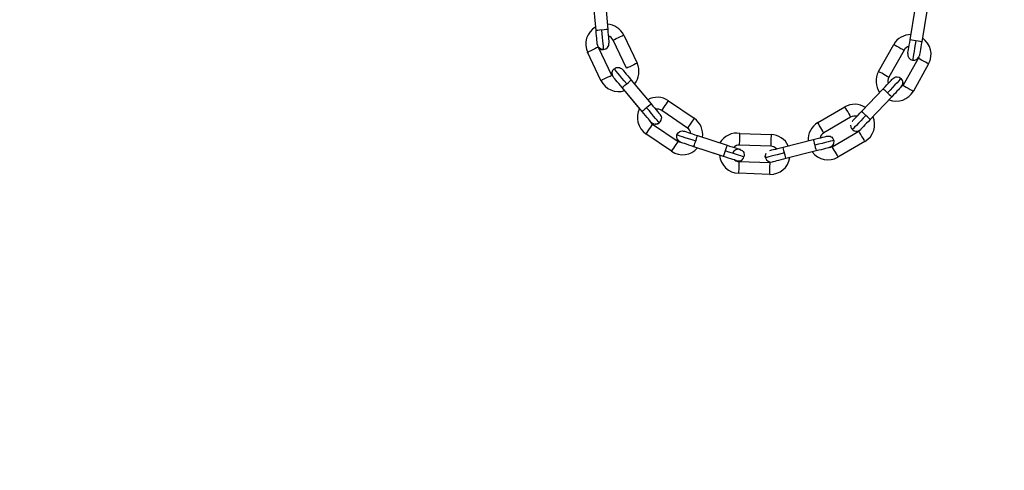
# Model space of a CAD drawing. Header units: inches. Extents: x 170 to 288, y 234 to 248.
# Tile 311 of 480: x 234.518 to 234.957, y 241.191 to 241.392. Entities that reach past the tile are written whole.
import ezdxf

# ---------------------------------------------------------------- set-up
doc = ezdxf.new("R2010")
doc.units = ezdxf.units.IN
doc.header["$LTSCALE"] = 0.25
doc.header["$MEASUREMENT"] = 0
doc.layers.add('ANNOTATIONS', color=1, linetype='Continuous')
doc.layers.add('STANDARD Z GUIDE MOTOR LH', color=7, linetype='Continuous')
doc.styles.add('ARIAL', font='arial.ttf', dxfattribs={"height": 0.09375})
doc.dimstyles.new('STANDARD$0', dxfattribs={"dimtxt": 0.09375, "dimasz": 0.09375, "dimexe": 0.03125, "dimexo": 0.046875, "dimgap": 0.09, "dimtad": 0, "dimtih": 1, "dimtoh": 1, "dimdec": 4, "dimzin": 0, "dimdsep": 46, "dimtxsty": 'ARIAL', "dimcen": 0.09, "dimadec": 0, "dimazin": 0, "dimtfac": 1, "dimtdec": 4, "dimtofl": 0, "dimtmove": 0, "dimatfit": 1, "dimfxl": 1, "dimtolj": 1, "dimtzin": 0, "dimarcsym": 0})

# ---------------------------------------------------------------- blocks, each defined once
blk = doc.blocks.new('*D51')
at = {"layer": 'ANNOTATIONS', "color": 0, "lineweight": -2, "transparency": 16777216}
for p, q in [((234.1246231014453, 244.1437778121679), (235.8395596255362, 244.1437778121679)), ((235.8083096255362, 244.0500278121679), (235.8083096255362, 242.2801168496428)), ((235.8083096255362, 240.2331944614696), (235.8083096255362, 242.0031054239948)), ((234.5308731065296, 240.1394444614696), (235.8395596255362, 240.1394444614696))]:
    blk.add_line(p, q, dxfattribs=at)
at = {"layer": 'ANNOTATIONS', "color": 0, "transparency": 16777216}
for points in [[(235.7926846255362, 244.0500278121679), (235.8239346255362, 244.0500278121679), (235.8083096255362, 244.1437778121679)], [(235.7926846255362, 240.2331944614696), (235.8239346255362, 240.2331944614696), (235.8083096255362, 240.1394444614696)]]:
    blk.add_solid(points, dxfattribs=at)
at = {"layer": 'defpoints', "color": 0, "transparency": 16777216}
for p in [(234.0777481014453, 244.1437778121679), (235.8083096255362, 244.1437778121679), (234.4839981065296, 240.1394444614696)]:
    blk.add_point(p, dxfattribs=at)
at = {"layer": 'ANNOTATIONS', "color": 0, "transparency": 16777216, "insert": (235.8083096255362, 242.1416111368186), "char_height": 0.09375, "attachment_point": 5, "style": 'ARIAL'}
blk.add_mtext('\\A1;OPENING HEIGHT', dxfattribs=at)

msp = doc.modelspace()

# ---------------------------------------------------------------- linework, layer by layer
at = {"layer": 'STANDARD Z GUIDE MOTOR LH'}
for p, q in [((234.7750137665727, 241.3873279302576), (234.7737834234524, 241.4011842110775)), ((234.7790122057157, 241.4016485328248), (234.780242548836, 241.3877922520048)), ((234.9153022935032, 241.3831653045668), (234.9176207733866, 241.3968815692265)), ((234.9227966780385, 241.3960065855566), (234.9204781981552, 241.3822904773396)), ((234.9227966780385, 241.3960064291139), (234.9207703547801, 241.3840185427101)), ((234.7873498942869, 241.385293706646), (234.7933206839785, 241.3727294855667)), ((234.7759710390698, 241.3798861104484), (234.7819418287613, 241.3673220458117)), ((234.7885795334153, 241.3704763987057), (234.7826086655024, 241.3830406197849)), ((234.9011847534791, 241.3690142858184), (234.9080034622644, 241.3811392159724)), ((234.7772006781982, 241.3650688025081), (234.7712298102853, 241.3776330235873)), ((234.9125789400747, 241.3785660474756), (234.9057602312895, 241.3664411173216)), ((234.9121658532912, 241.3628387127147), (234.9189845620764, 241.3749636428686)), ((234.9192078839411, 241.3754406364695), (234.9189845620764, 241.3749636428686)), ((234.9235600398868, 241.3723906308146), (234.9167412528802, 241.3602657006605)), ((234.7955991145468, 241.3511771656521), (234.7866817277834, 241.3618539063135)), ((234.7944544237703, 241.352547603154), (234.7866817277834, 241.3618535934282)), ((234.7907106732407, 241.3652188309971), (234.799628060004, 241.3545422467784)), ((234.8936769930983, 241.3512603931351), (234.9032749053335, 241.3613295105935)), ((234.907074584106, 241.3577077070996), (234.8974766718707, 241.3476385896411)), ((234.907074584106, 241.357707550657), (234.8974766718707, 241.3476382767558)), ((234.8073536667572, 241.3559566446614), (234.8188428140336, 241.3481138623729)), ((234.8740780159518, 241.3461860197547), (234.8860860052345, 241.3532085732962)), ((234.8035819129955, 241.3498082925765), (234.8036345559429, 241.3497432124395)), ((234.8158833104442, 241.3437783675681), (234.8043941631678, 241.3516211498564)), ((234.8887360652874, 241.3486772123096), (234.8767280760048, 241.341654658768)), ((234.8002507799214, 241.3455513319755), (234.8117399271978, 241.3377085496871)), ((234.8087804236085, 241.3333730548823), (234.7972912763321, 241.3412158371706)), ((234.8203308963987, 241.3404273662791), (234.8335488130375, 241.3360920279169)), ((234.8393002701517, 241.3414040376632), (234.853202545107, 241.3409189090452)), ((234.8804381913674, 241.3353107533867), (234.8924461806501, 241.3423334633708)), ((234.8128341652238, 241.3373615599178), (234.8127550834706, 241.3373889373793)), ((234.8319128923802, 241.3311041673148), (234.8186948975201, 241.3354395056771)), ((234.8302192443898, 241.3316593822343), (234.8186948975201, 241.3354391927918)), ((234.8530194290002, 241.3356727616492), (234.8391171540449, 241.3361578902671)), ((234.8585696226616, 241.335218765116), (234.8720577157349, 241.3386218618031)), ((234.895096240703, 241.3378021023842), (234.8830882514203, 241.3307795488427)), ((234.8412163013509, 241.3316758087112), (234.8410855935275, 241.3308577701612)), ((234.8506862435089, 241.3305226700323), (234.8506065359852, 241.3311648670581)), ((234.8733419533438, 241.3335321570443), (234.8598538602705, 241.3301289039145)), ((234.8733419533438, 241.333531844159), (234.8598538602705, 241.3301287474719)), ((234.8388608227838, 241.3288133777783), (234.8527630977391, 241.3283280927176)), ((234.8525799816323, 241.3230819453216), (234.838677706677, 241.3235672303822))]:
    msp.add_line(p, q, dxfattribs=at)
at = {"layer": 'STANDARD Z GUIDE MOTOR LH', "flags": 128}
for points in [[(234.7786286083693, 241.3876489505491), (234.7766277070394, 241.3874712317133), (234.7757794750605, 241.3873959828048), (234.7752127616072, 241.3873456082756), (234.7750137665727, 241.3873279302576)], [(234.7784058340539, 241.3788018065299), (234.778390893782, 241.3789701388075), (234.7783466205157, 241.3794685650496), (234.7782747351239, 241.3802778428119), (234.7781780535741, 241.3813671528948), (234.778060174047, 241.3826942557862), (234.7779257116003, 241.3842084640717), (234.7777798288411, 241.3858514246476), (234.7776281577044, 241.3875600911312)], [(234.780242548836, 241.3877922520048), (234.7800435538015, 241.3877745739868), (234.7794768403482, 241.3877241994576), (234.7786286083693, 241.3876489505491)], [(234.780242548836, 241.3877920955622), (234.7803489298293, 241.3865934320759)], [(234.7755574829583, 241.3812039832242), (234.7755488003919, 241.3813020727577), (234.7755177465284, 241.3816517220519), (234.7754673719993, 241.3822196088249), (234.7753994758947, 241.382983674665), (234.7753168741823, 241.383914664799), (234.7752225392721, 241.384976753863), (234.7751202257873, 241.386129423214), (234.7750137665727, 241.3873279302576)], [(234.7803489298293, 241.3865935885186), (234.7804513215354, 241.3854410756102), (234.7805455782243, 241.3843788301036)], [(234.7804513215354, 241.3854409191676), (234.7805455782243, 241.3843788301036), (234.780628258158, 241.3834478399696), (234.7806961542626, 241.3826837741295)], [(234.7826086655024, 241.3830406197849), (234.7827891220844, 241.3831263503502), (234.7833030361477, 241.3833705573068), (234.7840721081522, 241.3837360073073), (234.7849793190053, 241.3841671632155), (234.7858864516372, 241.3845983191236), (234.7866555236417, 241.3849637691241), (234.7871694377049, 241.3852079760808), (234.7873498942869, 241.385293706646)], [(234.9142742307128, 241.3770835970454), (234.9142940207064, 241.3772004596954), (234.9143525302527, 241.3775465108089), (234.9144474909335, 241.3781086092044), (234.9145753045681, 241.3788648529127), (234.9147311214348, 241.3797866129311), (234.9149088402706, 241.3808380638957), (234.9151017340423, 241.3819788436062), (234.9153022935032, 241.3831653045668)], [(234.9178902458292, 241.3827278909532), (234.9168998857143, 241.382895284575), (234.9160602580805, 241.3830373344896), (234.9154992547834, 241.3831321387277), (234.9153022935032, 241.3831653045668)], [(234.7759710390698, 241.3798861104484), (234.7757905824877, 241.3798003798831), (234.7752766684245, 241.3795561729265), (234.77450759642, 241.379190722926), (234.7736003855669, 241.3787595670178), (234.772693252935, 241.3783285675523), (234.7719241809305, 241.3779629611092), (234.7714102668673, 241.3777187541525), (234.7712298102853, 241.3776330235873)], [(234.7765076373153, 241.3793881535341), (234.7764891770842, 241.3794033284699), (234.7760053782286, 241.3799371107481)], [(234.7784058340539, 241.3788018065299), (234.7773876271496, 241.3789119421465), (234.7765076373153, 241.3793881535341)], [(234.7806961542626, 241.3826837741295), (234.7807465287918, 241.382116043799)], [(234.7807465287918, 241.382116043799), (234.7807775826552, 241.3817663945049)], [(234.7807775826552, 241.3817663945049), (234.780788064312, 241.3816482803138)], [(234.9080034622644, 241.3811392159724), (234.9081776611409, 241.3810412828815), (234.9086735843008, 241.3807623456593), (234.9094157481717, 241.3803449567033), (234.9102912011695, 241.379852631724), (234.9111667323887, 241.3793603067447), (234.9119088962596, 241.3789429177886), (234.9124048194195, 241.3786639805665), (234.9125789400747, 241.3785660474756)], [(234.9178902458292, 241.3827278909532), (234.9176043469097, 241.3810365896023), (234.9173293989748, 241.379410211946), (234.9170760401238, 241.3779113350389), (234.9168539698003, 241.3765975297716), (234.916671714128, 241.375519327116), (234.9165363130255, 241.3747181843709), (234.9164529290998, 241.3742247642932), (234.9164247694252, 241.3740581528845)], [(234.9204781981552, 241.3822904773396), (234.9202811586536, 241.3823237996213), (234.9197201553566, 241.3824186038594), (234.918880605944, 241.3825604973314), (234.9178902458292, 241.3827278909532)], [(234.9204781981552, 241.3822904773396), (234.9202776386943, 241.381104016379), (234.9200847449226, 241.3799630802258), (234.9199070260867, 241.3789116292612), (234.9197512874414, 241.3779900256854), (234.9196233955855, 241.3772336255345), (234.9195284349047, 241.3766716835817), (234.9194699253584, 241.3763254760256), (234.9194501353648, 241.3762086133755)], [(234.9235600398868, 241.3723906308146), (234.9233858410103, 241.3724885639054), (234.9228899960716, 241.3727675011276), (234.9221477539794, 241.3731848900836), (234.9212723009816, 241.3736772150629), (234.9203968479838, 241.3741695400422), (234.9196546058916, 241.3745869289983), (234.9191586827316, 241.3748657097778), (234.9189845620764, 241.3749636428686)], [(234.9194499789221, 241.3762078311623), (234.9194348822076, 241.3761263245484)], [(234.9195275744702, 241.3766666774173), (234.9194699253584, 241.3763254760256), (234.9194518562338, 241.3762186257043)], [(234.7830597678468, 241.3702847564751), (234.7839587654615, 241.3707752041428), (234.7849531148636, 241.3708864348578)], [(234.7886962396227, 241.3635364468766), (234.7875966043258, 241.3648529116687), (234.7865392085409, 241.366118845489), (234.7855647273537, 241.3672855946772), (234.7847106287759, 241.3683082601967), (234.7840096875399, 241.3691474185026), (234.7834888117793, 241.3697709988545), (234.7831680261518, 241.3701550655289), (234.7830597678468, 241.3702847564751)], [(234.7867567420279, 241.369952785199), (234.7868326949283, 241.3698617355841), (234.7870577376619, 241.3695924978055), (234.7874231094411, 241.3691549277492), (234.7879148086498, 241.3685662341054), (234.7885139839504, 241.3678489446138), (234.7891975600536, 241.3670304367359), (234.7899393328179, 241.3661424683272), (234.7907106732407, 241.3652188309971)], [(234.7933206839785, 241.3727294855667), (234.7931402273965, 241.3726437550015), (234.7926263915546, 241.3723995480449), (234.7918573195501, 241.3720340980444), (234.7909501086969, 241.3716029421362), (234.7900428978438, 241.3711719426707), (234.7892738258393, 241.3708063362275), (234.7887599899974, 241.3705621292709), (234.7885795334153, 241.3704763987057)], [(234.7772006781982, 241.3650688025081), (234.7773810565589, 241.3651546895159), (234.7778949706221, 241.3653988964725), (234.7786640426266, 241.365764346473), (234.7795712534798, 241.3661955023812), (234.7804784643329, 241.3666265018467), (234.7812475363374, 241.3669921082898), (234.7817613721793, 241.3672363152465), (234.7819418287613, 241.3673220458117)], [(234.7827277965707, 241.3665877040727), (234.7822372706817, 241.367486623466), (234.7821175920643, 241.3682702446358)], [(234.7866817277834, 241.3618539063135), (234.7859103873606, 241.3627773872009), (234.7851686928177, 241.3636653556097), (234.7844851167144, 241.3644838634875), (234.7838859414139, 241.3652011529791), (234.7833941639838, 241.3657900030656), (234.7830287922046, 241.3662274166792), (234.7828038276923, 241.3664968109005), (234.7827277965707, 241.3665877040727)], [(234.9057602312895, 241.3664411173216), (234.9055860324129, 241.3665390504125), (234.905090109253, 241.3668179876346), (234.9043479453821, 241.3672353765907), (234.9025970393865, 241.3682200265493), (234.9018547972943, 241.3686374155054), (234.9013588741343, 241.3689163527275), (234.9011847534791, 241.3690142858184)], [(234.9032749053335, 241.3613295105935), (234.9041051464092, 241.3622005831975), (234.9049035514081, 241.3630380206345), (234.9056393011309, 241.3638099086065), (234.9062841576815, 241.3644865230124), (234.9068134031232, 241.3650417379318), (234.9072066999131, 241.3654542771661), (234.9074488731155, 241.365708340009), (234.9075306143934, 241.3657940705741)], [(234.9112414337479, 241.3658830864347), (234.9111248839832, 241.3657607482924), (234.9107796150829, 241.3653985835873), (234.9102190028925, 241.364810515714), (234.9094645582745, 241.3640190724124), (234.908545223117, 241.363054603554), (234.9074963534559, 241.3619541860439), (234.9063583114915, 241.3607603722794), (234.9051747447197, 241.3595186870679)], [(234.9094703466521, 241.3666075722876), (234.9103765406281, 241.3664314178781), (234.9112414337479, 241.3658830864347)], [(234.7866817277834, 241.3618539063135), (234.7868351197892, 241.3619818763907), (234.7872717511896, 241.3623467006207), (234.7879252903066, 241.3628925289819), (234.7886962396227, 241.3635364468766)], [(234.7886962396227, 241.3635364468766), (234.7894671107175, 241.3641802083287), (234.7901206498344, 241.3647260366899), (234.7905572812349, 241.3650908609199), (234.7907106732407, 241.3652188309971)], [(234.9032749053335, 241.3613295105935), (234.9034195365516, 241.3611916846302), (234.903831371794, 241.3607991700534), (234.9044477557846, 241.3602117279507), (234.9051747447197, 241.3595186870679)], [(234.9113302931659, 241.3621722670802), (234.9112485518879, 241.362086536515), (234.9110063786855, 241.3618324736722), (234.9106130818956, 241.3614197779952), (234.9100838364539, 241.3608645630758), (234.9094389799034, 241.3601881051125), (234.9087032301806, 241.3594162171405), (234.9079048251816, 241.3585786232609), (234.907074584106, 241.3577077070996)], [(234.9120551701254, 241.3639830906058), (234.9118787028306, 241.3630370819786), (234.9113302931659, 241.3621722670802)], [(234.9121658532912, 241.3628387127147), (234.9123399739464, 241.3627407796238), (234.9128358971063, 241.3624619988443), (234.9135780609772, 241.3620446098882), (234.914453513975, 241.3615522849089), (234.9153290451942, 241.3610599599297), (234.9160712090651, 241.3606425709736), (234.916567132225, 241.3603636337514), (234.9167412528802, 241.3602657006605)], [(234.9051747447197, 241.3595186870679), (234.9059018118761, 241.358825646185), (234.9065181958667, 241.3582382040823), (234.9069300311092, 241.357845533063), (234.907074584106, 241.3577077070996)], [(234.7976135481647, 241.3528598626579), (234.7968426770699, 241.3522159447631), (234.796189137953, 241.3516701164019), (234.7957524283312, 241.351305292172), (234.7955991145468, 241.3511771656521)], [(234.799628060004, 241.3545422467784), (234.7994746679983, 241.3544142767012), (234.7990380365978, 241.3540494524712), (234.7983844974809, 241.35350362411), (234.7976135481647, 241.3528598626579)], [(234.8032500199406, 241.3461112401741), (234.8031416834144, 241.3462409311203), (234.8028209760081, 241.3466249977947), (234.8023001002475, 241.3472485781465), (234.8015991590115, 241.3480878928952), (234.8007449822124, 241.3491105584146), (234.7997705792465, 241.3502773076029), (234.7987131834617, 241.3515432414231), (234.7976135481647, 241.3528598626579)], [(234.799628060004, 241.3545422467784), (234.8003994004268, 241.3536187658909), (234.8011410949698, 241.3527306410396), (234.801824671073, 241.3519121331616), (234.8024238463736, 241.3511948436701), (234.8029156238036, 241.3506061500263), (234.8032809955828, 241.35016857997), (234.8035059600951, 241.3498991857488), (234.8035819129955, 241.3498082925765)], [(234.8043941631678, 241.3516211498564), (234.8045068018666, 241.3517860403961), (234.8048275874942, 241.3522559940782), (234.8053076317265, 241.3529593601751), (234.8058739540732, 241.3537888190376), (234.8064401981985, 241.3546184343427), (234.8069202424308, 241.3553216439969), (234.8072410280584, 241.3557915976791), (234.8073536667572, 241.3559566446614)], [(234.8860860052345, 241.3532085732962), (234.8861869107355, 241.35303617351), (234.8864741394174, 241.3525451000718), (234.8869039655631, 241.3518099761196), (234.8874110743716, 241.3509429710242), (234.8879181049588, 241.3500759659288), (234.8883480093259, 241.3493408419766), (234.8886352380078, 241.3488497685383), (234.8887360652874, 241.3486772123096)], [(234.7992520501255, 241.3468034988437), (234.7988866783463, 241.3472410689), (234.7983949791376, 241.3478297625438), (234.7977958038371, 241.348547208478), (234.7971122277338, 241.3493655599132), (234.7963704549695, 241.3502536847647), (234.7955991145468, 241.3511771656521)], [(234.8188428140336, 241.3481138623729), (234.8187301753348, 241.3479488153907), (234.8184093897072, 241.3474790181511), (234.8179293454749, 241.3467756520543), (234.8173630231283, 241.3459461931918), (234.8167967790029, 241.3451165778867), (234.8163167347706, 241.3444132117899), (234.815995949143, 241.3439434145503), (234.8158833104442, 241.3437783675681)], [(234.8894212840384, 241.3467956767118), (234.8895030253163, 241.3468815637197), (234.8897451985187, 241.3471356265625), (234.8901384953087, 241.3475481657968), (234.8906677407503, 241.3481033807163), (234.8913125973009, 241.3487799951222), (234.8920483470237, 241.3495518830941), (234.8928466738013, 241.3503894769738), (234.8936769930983, 241.3512603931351)], [(234.8955768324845, 241.3494495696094), (234.8943932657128, 241.3482078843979), (234.8932552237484, 241.3470139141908), (234.8922063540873, 241.3459136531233), (234.8912870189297, 241.3449491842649), (234.8905325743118, 241.3441575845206), (234.8899719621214, 241.3435693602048), (234.889626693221, 241.3432071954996), (234.8895101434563, 241.3430848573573)], [(234.8955768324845, 241.3494495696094), (234.8948497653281, 241.3501424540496), (234.8942333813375, 241.3507300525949), (234.8938215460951, 241.3511225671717), (234.8936769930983, 241.3512603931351)], [(234.8974766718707, 241.3476385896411), (234.8973320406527, 241.3477764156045), (234.8969202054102, 241.3481689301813), (234.8963038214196, 241.3487565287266), (234.8955768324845, 241.3494495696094)], [(234.8002507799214, 241.3455513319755), (234.8001381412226, 241.3453862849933), (234.7998173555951, 241.3449164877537), (234.7993373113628, 241.3442131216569), (234.7987710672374, 241.3433836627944), (234.7982047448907, 241.3425540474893), (234.7977247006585, 241.3418508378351), (234.7974039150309, 241.3413808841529), (234.7972912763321, 241.3412158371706)], [(234.7995530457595, 241.3464432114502), (234.7994770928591, 241.3465341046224), (234.7992520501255, 241.3468034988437), (234.7989641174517, 241.3471482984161)], [(234.8032500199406, 241.3461112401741), (234.8023510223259, 241.3456206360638), (234.8013566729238, 241.3455095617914)], [(234.8767280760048, 241.341654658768), (234.8766272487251, 241.3418270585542), (234.8763400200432, 241.342318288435), (234.8759101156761, 241.3430532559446), (234.8754030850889, 241.3439204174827), (234.8748959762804, 241.3447874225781), (234.8744661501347, 241.3455223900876), (234.8741789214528, 241.3460134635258), (234.8740780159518, 241.3461860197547)], [(234.8974766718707, 241.3476385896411), (234.8966464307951, 241.3467675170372), (234.8958480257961, 241.3459299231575), (234.8951122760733, 241.3451580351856), (234.8944674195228, 241.3444815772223), (234.8939381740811, 241.3439263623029), (234.8935448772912, 241.3435136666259), (234.8933027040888, 241.3432596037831), (234.8932209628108, 241.3431738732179)], [(234.8110349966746, 241.3396568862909), (234.8110274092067, 241.3398555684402)], [(234.8112656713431, 241.3387629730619), (234.8110349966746, 241.3396568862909), (234.8111581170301, 241.3406736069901)], [(234.8111581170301, 241.3406736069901), (234.8116610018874, 241.3415656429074), (234.8124456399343, 241.3421865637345)], [(234.81951293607, 241.3379335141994), (234.817882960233, 241.3384680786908), (234.8163157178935, 241.3389821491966), (234.8148712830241, 241.3394558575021), (234.8136051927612, 241.3398710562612), (234.8125661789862, 241.3402117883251), (234.8117941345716, 241.3404650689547), (234.8113187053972, 241.3406208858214), (234.8111581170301, 241.3406736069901)], [(234.814470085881, 241.3423495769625), (234.8145827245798, 241.3423126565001), (234.8149162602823, 241.3422033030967), (234.815457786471, 241.3420255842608), (234.8161866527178, 241.3417865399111), (234.8170747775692, 241.3414952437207), (234.8180880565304, 241.3411629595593), (234.8191875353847, 241.3408023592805), (234.8203308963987, 241.3404273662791)], [(234.81951293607, 241.3379335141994), (234.8198258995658, 241.3388878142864), (234.8200913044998, 241.339696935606), (234.8202686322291, 241.3402376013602), (234.8203308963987, 241.3404273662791)], [(234.8391171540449, 241.3361578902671), (234.8391241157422, 241.3363576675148), (234.8391439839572, 241.3369263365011), (234.8391737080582, 241.3377772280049), (234.839208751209, 241.3387811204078), (234.8392437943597, 241.3397848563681), (234.8392734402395, 241.3406359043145), (234.8392933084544, 241.3412044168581), (234.8393002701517, 241.3414040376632)], [(234.853202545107, 241.3409189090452), (234.8531955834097, 241.3407192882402), (234.8531757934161, 241.3401506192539), (234.853146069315, 241.3392997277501), (234.8531110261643, 241.3382958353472), (234.8530759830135, 241.3372920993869), (234.8530462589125, 241.3364410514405), (234.8530264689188, 241.3358723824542), (234.8530194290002, 241.3356727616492)], [(234.8720577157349, 241.3386218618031), (234.8732244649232, 241.3389162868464), (234.8743463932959, 241.3391994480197), (234.8753803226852, 241.3394602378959), (234.8762865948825, 241.3396889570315), (234.8770303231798, 241.3398765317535), (234.8775830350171, 241.3400159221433), (234.8779233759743, 241.3401018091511), (234.8780382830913, 241.340130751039)], [(234.880113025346, 241.3397850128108), (234.8807858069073, 241.3391529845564), (234.8812252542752, 241.3382279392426)], [(234.895096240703, 241.3378021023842), (234.894995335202, 241.337974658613), (234.8947081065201, 241.3384657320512), (234.8942782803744, 241.3392008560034), (234.8937711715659, 241.3400678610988), (234.8932641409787, 241.3409348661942), (234.8928342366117, 241.3416698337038), (234.8925470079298, 241.3421610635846), (234.8924461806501, 241.3423334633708)], [(234.8087804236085, 241.3333730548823), (234.8088930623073, 241.3335381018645), (234.8092138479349, 241.3340080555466), (234.8096938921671, 241.3347112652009), (234.8102601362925, 241.335540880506), (234.8108264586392, 241.3363704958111), (234.8113065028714, 241.3370737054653), (234.811627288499, 241.3375436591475), (234.8117399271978, 241.3377085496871)], [(234.8186948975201, 241.3354395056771), (234.8175515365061, 241.3358144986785), (234.8164521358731, 241.3361750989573), (234.8154388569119, 241.3365073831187), (234.8145507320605, 241.3367986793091), (234.8138218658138, 241.3370377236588), (234.8132802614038, 241.337215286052), (234.8129467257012, 241.3373246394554), (234.8128341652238, 241.3373615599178)], [(234.8186948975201, 241.3354395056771), (234.8187571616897, 241.335629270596), (234.818934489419, 241.3361699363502), (234.819199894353, 241.3369790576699), (234.81951293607, 241.3379335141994)], [(234.8335488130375, 241.3360920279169), (234.8334865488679, 241.3359022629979), (234.8333092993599, 241.3353615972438), (234.8330438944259, 241.3345524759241), (234.8327308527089, 241.3335981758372)], [(234.8335488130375, 241.3360920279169), (234.8346922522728, 241.3357170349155), (234.8357916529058, 241.3353564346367), (234.836804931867, 241.3350241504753), (234.8376930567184, 241.3347328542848), (234.8384219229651, 241.3344938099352), (234.8389635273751, 241.3343160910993), (234.8392970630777, 241.3342067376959), (234.8394096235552, 241.3341696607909)], [(234.8525890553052, 241.3337097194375), (234.8527040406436, 241.3337386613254), (234.8530443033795, 241.3338245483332), (234.8535970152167, 241.3339640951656), (234.854340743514, 241.3341518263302), (234.8552470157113, 241.3343803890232), (234.8562809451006, 241.334641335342), (234.8574028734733, 241.3349243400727), (234.8585696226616, 241.335218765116)], [(234.8589660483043, 241.3336477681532), (234.8587577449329, 241.3344734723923), (234.8586185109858, 241.3350250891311), (234.8585696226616, 241.335218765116)], [(234.8720577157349, 241.3386218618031), (234.872106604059, 241.3384281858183), (234.8722457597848, 241.3378765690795), (234.8724540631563, 241.3370510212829), (234.8726998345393, 241.3360770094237)], [(234.8812252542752, 241.3382279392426), (234.881061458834, 241.3381866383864), (234.8805763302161, 241.3380643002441), (234.8797884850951, 241.3378654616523), (234.8787281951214, 241.3375981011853), (234.8774362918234, 241.3372720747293), (234.8759623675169, 241.3369002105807), (234.8743630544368, 241.3364967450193), (234.8726998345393, 241.3360770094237)], [(234.8726998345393, 241.3360770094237), (234.8729455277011, 241.3351031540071), (234.8731538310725, 241.3342774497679), (234.8732930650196, 241.3337258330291), (234.8733419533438, 241.3335321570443)], [(234.8793224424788, 241.3350408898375), (234.8792075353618, 241.3350119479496), (234.8788671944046, 241.3349260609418), (234.8783145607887, 241.334786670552), (234.8775708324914, 241.33459909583), (234.876664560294, 241.3343703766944), (234.8756305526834, 241.3341095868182), (234.8745086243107, 241.3338264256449), (234.8733419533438, 241.3335321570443)], [(234.8804381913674, 241.3353107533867), (234.8805390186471, 241.3351383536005), (234.880826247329, 241.3346472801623), (234.881256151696, 241.33391215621), (234.8817631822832, 241.3330451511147), (234.8822702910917, 241.3321781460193), (234.8827001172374, 241.3314431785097), (234.8829873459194, 241.3309519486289), (234.8830882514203, 241.3307795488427)], [(234.8327308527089, 241.3335981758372), (234.8324178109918, 241.3326437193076), (234.8321524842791, 241.3318345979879), (234.8319751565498, 241.3312940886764), (234.8319128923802, 241.3311041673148)], [(234.8376610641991, 241.3292187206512), (234.8373275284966, 241.3293282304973), (234.8367859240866, 241.3295057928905), (234.8360571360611, 241.3297448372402), (234.8351690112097, 241.3300361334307), (234.8341557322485, 241.3303685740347), (234.8330562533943, 241.3307291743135), (234.8319128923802, 241.3311041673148)], [(234.8410855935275, 241.3308577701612), (234.8409250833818, 241.33091049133), (234.8404496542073, 241.3310664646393), (234.8396776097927, 241.3313197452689), (234.8386385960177, 241.3316604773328), (234.8373725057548, 241.3320756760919), (234.8359280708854, 241.33254954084), (234.8343608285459, 241.3330636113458), (234.8327308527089, 241.3335981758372)], [(234.8409781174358, 241.3327684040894), (234.8412087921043, 241.3318744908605), (234.8410855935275, 241.3308577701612)], [(234.8506862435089, 241.3305226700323), (234.8506343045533, 241.3315454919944), (234.850965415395, 241.3324896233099)], [(234.8592117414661, 241.3326739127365), (234.8575485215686, 241.332254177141), (234.8559492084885, 241.3318507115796), (234.854475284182, 241.331478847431), (234.8531833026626, 241.331152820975), (234.8521230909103, 241.3308853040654), (234.8513352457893, 241.3306864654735), (234.8508501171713, 241.3305641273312), (234.8506862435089, 241.3305226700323)], [(234.8598538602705, 241.3301289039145), (234.8598049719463, 241.330322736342), (234.8596658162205, 241.3308743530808), (234.8594574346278, 241.3317000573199), (234.8589660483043, 241.3336477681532)], [(234.8377737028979, 241.3291818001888), (234.8376610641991, 241.3292187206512), (234.8373275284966, 241.3293280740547), (234.8369540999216, 241.3294505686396)], [(234.8388608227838, 241.3288133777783), (234.8388538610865, 241.3286137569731), (234.8388339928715, 241.3280450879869), (234.8388042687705, 241.3271941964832), (234.838769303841, 241.3261903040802), (234.8387342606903, 241.3251865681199), (234.8387045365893, 241.3243355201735), (234.8386846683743, 241.3237668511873), (234.838677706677, 241.3235672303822)], [(234.8525799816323, 241.3230819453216), (234.8525869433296, 241.3232817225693), (234.8526068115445, 241.3238502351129), (234.8526365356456, 241.3247012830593), (234.8526715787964, 241.3257050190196), (234.8527066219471, 241.3267089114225), (234.8527362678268, 241.3275598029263), (234.8527561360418, 241.3281284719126), (234.8527630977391, 241.3283280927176)], [(234.8598538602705, 241.3301289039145), (234.8586871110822, 241.3298344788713), (234.8575651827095, 241.3295514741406), (234.8565312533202, 241.3292905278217), (234.8556249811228, 241.3290619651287), (234.8548811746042, 241.3288742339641), (234.8543285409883, 241.3287348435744), (234.8539882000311, 241.3286489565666), (234.853873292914, 241.328619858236)]]:
    msp.add_lwpolyline(points, dxfattribs=at)
at = {"layer": 'STANDARD Z GUIDE MOTOR LH'}
for centre, radius, start, end in [((234.7792253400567, 241.3812953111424), 0.00879265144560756, 119.683486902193, 206.2028114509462), ((234.7794608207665, 241.3814112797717), 0.008792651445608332, 26.20304882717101, 86.28814741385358), ((234.7794083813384, 241.3815196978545), 0.003543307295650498, 25.41830062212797, 72.053564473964), ((234.9156036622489, 241.3767238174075), 0.008792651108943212, 89.37465914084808, 149.8495223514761), ((234.9158961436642, 241.3767005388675), 0.008792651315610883, 330.6477370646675, 56.33428978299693), ((234.7781736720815, 241.3814161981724), 0.002624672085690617, 185.0740653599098, 5.074039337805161), ((234.9156673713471, 241.3768291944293), 0.003543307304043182, 103.9612640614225, 150.6477370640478), ((234.9168622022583, 241.3766461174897), 0.002624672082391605, 170.4057171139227, 350.4056895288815), ((234.7847422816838, 241.3682702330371), 0.002624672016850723, 129.8694626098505, 218.0427386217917), ((234.7853792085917, 241.3689555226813), 0.008792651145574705, 320.9947553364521, 25.41830062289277), ((234.9088486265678, 241.364704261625), 0.008792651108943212, 150.6477370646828, 215.1852522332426), ((234.9088486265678, 241.364704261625), 0.003543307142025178, 150.6477370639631, 197.5925429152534), ((234.9094304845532, 241.3639831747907), 0.002624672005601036, 316.3534622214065, 46.37244159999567), ((234.7851421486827, 241.3688428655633), 0.00879265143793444, 205.4183006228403, 287.8356626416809), ((234.8023592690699, 241.3487201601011), 0.008792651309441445, 55.38776311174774, 119.1464822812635), ((234.909077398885, 241.3645756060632), 0.008792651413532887, 248.3384213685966, 330.6477370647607), ((234.8022484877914, 241.348477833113), 0.0087926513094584, 152.4282469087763, 235.6816013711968), ((234.8905248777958, 241.345618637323), 0.00879265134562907, 56.92991315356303, 120.3201749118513), ((234.8015674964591, 241.3481256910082), 0.002624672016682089, 219.8504906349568, 359.9994667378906), ((234.8023964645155, 241.3486946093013), 0.003543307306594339, 55.68160137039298, 102.5938943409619), ((234.8138856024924, 241.3408518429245), 0.008792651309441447, 352.3599554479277, 55.68160137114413), ((234.8905248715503, 241.3456186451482), 0.003543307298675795, 73.4163619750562, 120.3204093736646), ((234.8906573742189, 241.3453920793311), 0.00879265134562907, 300.3204093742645, 23.72242578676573), ((234.8022484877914, 241.348477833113), 0.003543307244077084, 202.0379543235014, 235.6816013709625), ((234.8015674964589, 241.3481256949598), 0.002624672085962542, 219.8694662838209, 265.3927753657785), ((234.8138856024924, 241.3408518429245), 0.003543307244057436, 8.778561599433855, 55.68160137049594), ((234.8785168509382, 241.338596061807), 0.008792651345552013, 120.3204059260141, 183.6416596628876), ((234.8913210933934, 241.3449847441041), 0.002624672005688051, 179.9996038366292, 316.3724548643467), ((234.8379535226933, 241.3327151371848), 0.008792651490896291, 81.18947382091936, 149.7886476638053), ((234.8528958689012, 241.3321315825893), 0.008792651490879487, 24.67935270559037, 88.00101210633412), ((234.8785168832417, 241.3385960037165), 0.003543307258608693, 120.3204093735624, 167.2212555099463), ((234.8137376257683, 241.3406350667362), 0.008792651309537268, 235.6816013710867, 319.1499065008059), ((234.8136521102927, 241.3398555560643), 0.002624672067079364, 204.5991828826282, 250.0145816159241), ((234.8389935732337, 241.3326168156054), 0.00354330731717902, 88.00101210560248, 134.9010175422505), ((234.8528958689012, 241.3321315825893), 0.003543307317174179, 41.09778515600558, 88.00101210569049), ((234.8786803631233, 241.337585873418), 0.002624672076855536, 284.1417364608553, 14.160713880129), ((234.8389844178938, 241.33235450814), 0.008792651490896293, 184.5339777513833, 268.0010121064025), ((234.8385916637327, 241.3316757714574), 0.00262467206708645, 70.01458161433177, 161.8413069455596), ((234.8385916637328, 241.3316757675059), 0.002624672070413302, 251.8223335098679, 341.8413069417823), ((234.8532311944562, 241.3311648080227), 0.002624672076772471, 194.1607138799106, 284.1607121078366), ((234.8528867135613, 241.3318692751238), 0.008792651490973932, 268.0010121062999, 351.4693285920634), ((234.8786493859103, 241.3383694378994), 0.008792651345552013, 216.8518173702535, 300.3204093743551), ((234.8389844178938, 241.33235450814), 0.003543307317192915, 235.0394614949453, 268.0010121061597)]:
    msp.add_arc(centre, radius, start, end, dxfattribs=at)
for points, knots in [([(234.7849535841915, 241.3708740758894), (234.7853069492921, 241.370812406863), (234.7860035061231, 241.3706908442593), (234.7865081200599, 241.3701963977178), (234.7867567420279, 241.369952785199)], [0, 0, 0, 0, 0.5073026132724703, 1, 1, 1, 1]), ([(234.7827277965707, 241.3665877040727), (234.7825479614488, 241.3668722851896), (234.7821722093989, 241.3674668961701), (234.7820159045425, 241.3682446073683), (234.7821414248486, 241.3686003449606), (234.782143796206, 241.3686070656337)], [0, 0, 0, 0, 0.4738430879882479, 0.9900597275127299, 1, 1, 1, 1]), ([(234.9075306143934, 241.3657940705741), (234.9077930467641, 241.3660052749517), (234.9083414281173, 241.366446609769), (234.9090956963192, 241.3666866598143), (234.9094639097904, 241.3666047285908), (234.90947081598, 241.3666031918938)], [0, 0, 0, 0, 0.4738354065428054, 0.9901312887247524, 1, 1, 1, 1]), ([(234.9120415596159, 241.3640681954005), (234.9120202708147, 241.363710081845), (234.9119783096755, 241.3630042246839), (234.9115441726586, 241.3624468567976), (234.9113302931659, 241.3621722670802)], [0, 0, 0, 0, 0.5073456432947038, 1, 1, 1, 1]), ([(234.8035819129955, 241.3498081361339), (234.803761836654, 241.349523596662), (234.8041378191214, 241.3489290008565), (234.8042934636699, 241.3481514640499), (234.8041683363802, 241.3477955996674), (234.8041659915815, 241.3477889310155)], [0, 0, 0, 0, 0.4738241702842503, 0.990139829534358, 1, 1, 1, 1]), ([(234.8124526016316, 241.3421763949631), (234.812785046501, 241.3423111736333), (234.8134403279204, 241.3425768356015), (234.8141302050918, 241.342424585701), (234.814470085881, 241.3423495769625)], [0, 0, 0, 0, 0.507331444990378, 1, 1, 1, 1]), ([(234.8780382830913, 241.340130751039), (234.8783727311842, 241.3401694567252), (234.8790715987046, 241.3402503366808), (234.8798395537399, 241.3400531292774), (234.8801060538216, 241.3397861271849), (234.880111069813, 241.3397811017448)], [0, 0, 0, 0, 0.4738177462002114, 0.9900963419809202, 1, 1, 1, 1]), ([(234.8128341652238, 241.3373615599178), (234.8125308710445, 241.3375077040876), (234.8118970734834, 241.337813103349), (234.8113532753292, 241.3383902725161), (234.8112709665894, 241.3387584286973), (234.8112694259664, 241.3387653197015)], [0, 0, 0, 0, 0.4738217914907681, 0.9901512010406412, 0.9999999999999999, 0.9999999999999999, 0.9999999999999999, 0.9999999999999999]), ([(234.8809348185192, 241.3362659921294), (234.8807259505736, 241.3359743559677), (234.8803142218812, 241.3353994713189), (234.8796498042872, 241.3351592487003), (234.8793224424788, 241.3350408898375)], [0, 0, 0, 0, 0.507295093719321, 0.9999999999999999, 0.9999999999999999, 0.9999999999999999, 0.9999999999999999]), ([(234.8394096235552, 241.3341696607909), (234.8397130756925, 241.3340235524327), (234.8403471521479, 241.3337182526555), (234.8408891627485, 241.3331407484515), (234.8409727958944, 241.3327729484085), (234.8409743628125, 241.3327660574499)], [0, 0, 0, 0, 0.4738558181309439, 0.9901423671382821, 1, 1, 1, 1])]:
    msp.add_open_spline(points, degree=3, knots=knots, dxfattribs=at)

# ---------------------------------------------------------------- dimensions: what is measured, and where the dimension line sits
at = {"layer": 'ANNOTATIONS'}
dim = msp.add_linear_dim(base=(235.8083096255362, 244.1437778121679), p1=(234.4839981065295, 240.1394444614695), p2=(234.0777481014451, 244.1437778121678), angle=90, text='OPENING HEIGHT', dimstyle='STANDARD$0', dxfattribs=at)
dim.commit()
dim.dimension.update_dxf_attribs({"geometry": '*D51', "text_midpoint": (235.8083096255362, 242.1416111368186)})

doc.saveas('drawing.dxf')
